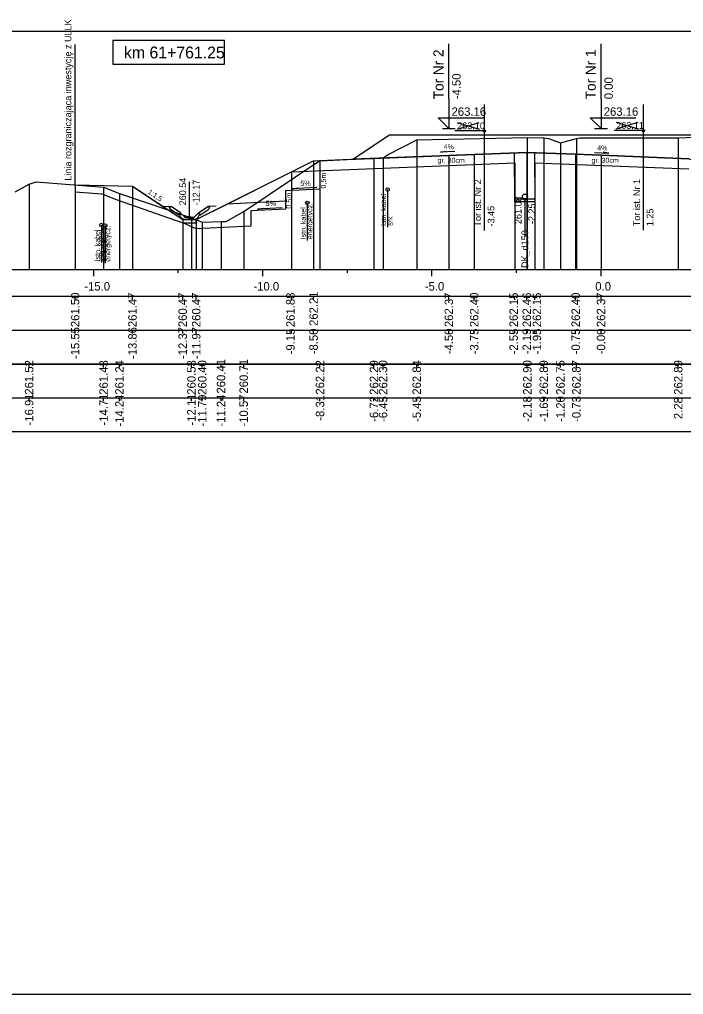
# Model space of a CAD drawing. Extents: x 6516023 to 6560129, y 5513077 to 5529206.
# Drawn here: x 6519396.02 to 6519415.65, y 5514518.16 to 5514547 of the extents above; entities that cross this region are included whole.
import ezdxf

# ---------------------------------------------------------------- set-up
doc = ezdxf.new("R2010")
doc.units = 0
for name, color, linetype in [('IR_default', 7, 'Continuous'), ('TOR_PRZEK_P-kable', 7, 'Continuous'), ('TOR_PRZEK_P-komponent', 7, 'Continuous'), ('TOR_PRZEK_P-odwodnienie', 7, 'Continuous'), ('TOR_PRZEK_P-opisy', 7, 'Continuous'), ('TOR_PRZEK_P-schodkowanie+wymiana', 7, 'Continuous'), ('TOR_PRZEK_P-tabelka istniejace', 7, 'Continuous'), ('TOR_PRZEK_P-tabelka projektowane', 7, 'Continuous'), ('TOR_PRZEK_P-teren istniejacy', 7, 'Continuous'), ('TOR_PRZEK_P-tory istniejace', 7, 'Continuous'), ('TOR_PRZEK_P-tory projektowane', 7, 'Continuous'), ('TOR_PRZEK_P-uklad odniesienia', 7, 'Continuous'), ('TOR_PRZEK_P-warstwa ochronna I', 7, 'Continuous'), ('TOR_PRZEK_P-warstwa ochronna II', 7, 'Continuous'), ('TOR_PS_T-granica PKP-projektowana', 7, 'Continuous'), ('TOR_PS_T-skarpy projektowane', 7, 'Continuous'), ('TOR_RAMKI-ramka+tabelka 1', 7, 'Continuous')]:
    doc.layers.add(name, color=color, linetype=linetype)

msp = doc.modelspace()

# ---------------------------------------------------------------- linework, layer by layer
at = {"layer": 'IR_default'}
msp.add_lwpolyline([(6519397.662, 5514542.105), (6519399.357, 5514542.071), (6519400.08, 5514541.589), (6519400.257, 5514541.471), (6519400.458, 5514541.337), (6519400.842, 5514541.081), (6519400.98, 5514541.081), (6519401.242, 5514541.081), (6519402.155, 5514541.537), (6519403.843, 5514542.382), (6519404.142, 5514542.531), (6519404.713, 5514542.816), (6519405.111, 5514542.832), (6519405.873, 5514542.863), (6519406.588, 5514543.34), (6519406.963, 5514543.59), (6519409.261, 5514543.59), (6519410.463, 5514543.59), (6519410.807, 5514543.59), (6519411.463, 5514543.59), (6519413.761, 5514543.59), (6519414.963, 5514543.59), (6519415.753, 5514543.59)], dxfattribs=at)
at = {"layer": 'TOR_PRZEK_P-kable'}
for p, q in [((6519406.901, 5514541.969), (6519406.901, 5514540.859)), ((6519404.528, 5514541.574), (6519404.528, 5514540.464)), ((6519398.438, 5514540.919), (6519398.438, 5514539.809)), ((6519398.551, 5514540.905), (6519398.551, 5514539.795))]:
    msp.add_line(p, q, dxfattribs=at)
for centre in [(6519406.901, 5514541.969), (6519404.528, 5514541.574), (6519398.438, 5514540.919), (6519398.551, 5514540.905)]:
    msp.add_circle(centre, 0.05, dxfattribs=at)
at = {"layer": 'TOR_PRZEK_P-komponent'}
msp.add_lwpolyline([(6519415.809, 5514542.877), (6519413.213, 5514542.981), (6519412.463, 5514543.011), (6519411.018, 5514543.069), (6519409.463, 5514543.006), (6519408.713, 5514542.976), (6519405.873, 5514542.863), (6519405.873, 5514542.863), (6519406.963, 5514543.59), (6519410.463, 5514543.59), (6519411.463, 5514543.59), (6519414.963, 5514543.59), (6519417.263, 5514543.591)], dxfattribs=at)
at = {"layer": 'TOR_PRZEK_P-odwodnienie'}
for p, q in [((6519410.663, 5514541.604), (6519410.659, 5514543.054)), ((6519411.263, 5514541.606), (6519411.259, 5514543.059)), ((6519401.042, 5514541.151), (6519401.042, 5514542.195)), ((6519400.778, 5514541.277), (6519400.497, 5514541.464)), ((6519401.307, 5514541.277), (6519401.587, 5514541.464)), ((6519411.263, 5514541.685), (6519410.663, 5514541.685)), ((6519411.263, 5514541.605), (6519410.663, 5514541.605)), ((6519410.963, 5514541.685), (6519410.963, 5514540.583)), ((6519400.733, 5514541.21), (6519400.472, 5514541.384)), ((6519400.745, 5514541.227), (6519400.733, 5514541.21)), ((6519400.735, 5514541.246), (6519400.782, 5514541.27)), ((6519400.778, 5514541.277), (6519400.769, 5514541.264)), ((6519400.902, 5514541.151), (6519400.782, 5514541.27)), ((6519400.902, 5514541.151), (6519401.182, 5514541.151)), ((6519401.182, 5514541.151), (6519401.302, 5514541.27)), ((6519401.302, 5514541.27), (6519401.35, 5514541.246)), ((6519401.307, 5514541.277), (6519401.315, 5514541.264)), ((6519401.34, 5514541.227), (6519401.351, 5514541.21)), ((6519401.351, 5514541.21), (6519401.613, 5514541.384)), ((6519400.852, 5514541.081), (6519401.232, 5514541.081))]:
    msp.add_line(p, q, dxfattribs=at)
for points in [[(6519400.251, 5514541.475), (6519400.497, 5514541.464)], [(6519400.447, 5514541.437), (6519400.497, 5514541.464)], [(6519401.834, 5514541.475), (6519401.587, 5514541.464)], [(6519401.638, 5514541.437), (6519401.587, 5514541.464)], [(6519400.447, 5514541.437), (6519400.472, 5514541.384)], [(6519400.769, 5514541.264), (6519400.734, 5514541.246)], [(6519400.734, 5514541.246), (6519400.745, 5514541.227)], [(6519400.782, 5514541.151), (6519400.735, 5514541.246)], [(6519400.852, 5514541.081), (6519400.782, 5514541.151)], [(6519401.232, 5514541.081), (6519401.302, 5514541.151)], [(6519401.302, 5514541.151), (6519401.35, 5514541.246)], [(6519401.315, 5514541.264), (6519401.351, 5514541.246)], [(6519401.351, 5514541.246), (6519401.34, 5514541.227)], [(6519401.638, 5514541.437), (6519401.613, 5514541.384)], [(6519400.842, 5514541.081), (6519400.842, 5514541.081), (6519400.842, 5514541.081), (6519400.842, 5514541.08), (6519400.842, 5514541.081), (6519400.843, 5514541.08), (6519400.842, 5514541.081), (6519400.843, 5514541.081)], [(6519401.242, 5514541.081), (6519400.842, 5514541.081), (6519400.842, 5514540.981), (6519401.242, 5514540.981), (6519401.242, 5514541.081)]]:
    msp.add_lwpolyline(points, dxfattribs=at)
for centre, radius in [((6519410.963, 5514541.76), 0.075), ((6519410.963, 5514541.685), 0.03), ((6519401.042, 5514541.151), 0.035)]:
    msp.add_circle(centre, radius, dxfattribs=at)
at = {"layer": 'TOR_PRZEK_P-opisy'}
for points in [[(6519408.886, 5514543.094), (6519408.468, 5514543.075), (6519408.636, 5514543.103)], [(6519413.022, 5514543.06), (6519413.44, 5514543.041), (6519413.272, 5514543.07)]]:
    msp.add_lwpolyline(points, dxfattribs=at)
at = {"layer": 'TOR_PRZEK_P-schodkowanie+wymiana'}
for p, q in [((6519404.902, 5514542.524), (6519404.902, 5514541.981)), ((6519404.902, 5514541.981), (6519403.879, 5514541.93)), ((6519403.879, 5514541.93), (6519403.879, 5514541.387)), ((6519403.879, 5514541.623), (6519402.155, 5514541.537)), ((6519403.879, 5514541.387), (6519402.856, 5514541.336)), ((6519402.856, 5514541.336), (6519402.856, 5514540.887))]:
    msp.add_line(p, q, dxfattribs=at)
for points in [[(6519397.662, 5514541.904), (6519398.456, 5514541.84), (6519398.903, 5514541.663), (6519400.842, 5514540.981)], [(6519402.856, 5514540.887), (6519401.242, 5514540.807), (6519400.842, 5514540.981)]]:
    msp.add_lwpolyline(points, dxfattribs=at)
at = {"layer": 'TOR_PRZEK_P-tabelka istniejace'}
for p, q in [((6519396.301, 5514536.706), (6519396.301, 5514536.806)), ((6519398.502, 5514536.706), (6519398.502, 5514536.806)), ((6519398.972, 5514536.706), (6519398.972, 5514536.806)), ((6519401.101, 5514536.706), (6519401.101, 5514536.806)), ((6519401.42, 5514536.706), (6519401.42, 5514536.806)), ((6519401.976, 5514536.706), (6519401.976, 5514536.806)), ((6519402.647, 5514536.706), (6519402.647, 5514536.806)), ((6519404.902, 5514536.706), (6519404.902, 5514536.806)), ((6519406.498, 5514536.706), (6519406.498, 5514536.806)), ((6519406.767, 5514536.706), (6519406.767, 5514536.806)), ((6519407.764, 5514536.706), (6519407.764, 5514536.806)), ((6519411.033, 5514536.706), (6519411.033, 5514536.806)), ((6519411.52, 5514536.706), (6519411.52, 5514536.806)), ((6519412.013, 5514536.706), (6519412.013, 5514536.806)), ((6519412.485, 5514536.706), (6519412.485, 5514536.806)), ((6519415.496, 5514536.706), (6519415.496, 5514536.806)), ((6519362.163, 5514535.806), (6519455.963, 5514535.806)), ((6519396.301, 5514535.706), (6519396.301, 5514535.806)), ((6519398.502, 5514535.706), (6519398.502, 5514535.806)), ((6519398.972, 5514535.706), (6519398.972, 5514535.806)), ((6519401.101, 5514535.706), (6519401.101, 5514535.806)), ((6519401.42, 5514535.706), (6519401.42, 5514535.806)), ((6519401.976, 5514535.706), (6519401.976, 5514535.806)), ((6519402.647, 5514535.706), (6519402.647, 5514535.806)), ((6519404.902, 5514535.706), (6519404.902, 5514535.806)), ((6519406.498, 5514535.706), (6519406.498, 5514535.806)), ((6519406.767, 5514535.706), (6519406.767, 5514535.806)), ((6519407.764, 5514535.706), (6519407.764, 5514535.806)), ((6519411.033, 5514535.706), (6519411.033, 5514535.806)), ((6519411.52, 5514535.706), (6519411.52, 5514535.806)), ((6519412.013, 5514535.706), (6519412.013, 5514535.806)), ((6519412.485, 5514535.706), (6519412.485, 5514535.806)), ((6519415.496, 5514535.706), (6519415.496, 5514535.806))]:
    msp.add_line(p, q, dxfattribs=at)
for points in [[(6519411.033, 5514543.509), (6519411.033, 5514539.806), (6519411.033, 5514539.676), (6519411.033, 5514539.606)], [(6519411.52, 5514543.5), (6519411.52, 5514539.806), (6519411.52, 5514539.676), (6519411.52, 5514539.606)], [(6519412.485, 5514543.479), (6519412.485, 5514539.806), (6519412.485, 5514539.676), (6519412.485, 5514539.606)], [(6519415.496, 5514543.498), (6519415.496, 5514539.806), (6519415.496, 5514539.676), (6519415.496, 5514539.606)], [(6519407.764, 5514543.443), (6519407.764, 5514539.806), (6519407.764, 5514539.676), (6519407.764, 5514539.606)], [(6519412.013, 5514543.355), (6519412.013, 5514539.806), (6519412.013, 5514539.676), (6519412.013, 5514539.606)], [(6519406.498, 5514542.9), (6519406.498, 5514539.806), (6519406.498, 5514539.676), (6519406.498, 5514539.606)], [(6519406.767, 5514542.908), (6519406.767, 5514539.806), (6519406.767, 5514539.676), (6519406.767, 5514539.606)], [(6519404.902, 5514542.824), (6519404.902, 5514539.806), (6519404.902, 5514539.676), (6519404.902, 5514539.606)], [(6519396.301, 5514542.127), (6519396.301, 5514539.806), (6519396.301, 5514539.676), (6519396.301, 5514539.606)], [(6519398.502, 5514542.037), (6519398.502, 5514539.806), (6519398.502, 5514539.676), (6519398.502, 5514539.606)], [(6519398.972, 5514541.851), (6519398.972, 5514539.806), (6519398.972, 5514539.676), (6519398.972, 5514539.606)], [(6519402.647, 5514541.317), (6519402.647, 5514539.806), (6519402.647, 5514539.676), (6519402.647, 5514539.606)], [(6519401.101, 5514541.135), (6519401.101, 5514539.806), (6519401.101, 5514539.676), (6519401.101, 5514539.606)], [(6519401.42, 5514541.007), (6519401.42, 5514539.806), (6519401.42, 5514539.676), (6519401.42, 5514539.606)], [(6519401.976, 5514541.02), (6519401.976, 5514539.806), (6519401.976, 5514539.676), (6519401.976, 5514539.606)]]:
    msp.add_lwpolyline(points, dxfattribs=at)
msp.add_lwpolyline([(6519362.163, 5514536.806), (6519362.163, 5514534.806), (6519455.963, 5514534.806), (6519455.963, 5514536.806)], close=True, dxfattribs=at)
at = {"layer": 'TOR_PRZEK_P-tabelka projektowane'}
for p, q in [((6519397.662, 5514538.706), (6519397.662, 5514538.806)), ((6519399.357, 5514538.706), (6519399.357, 5514538.806)), ((6519400.842, 5514538.706), (6519400.842, 5514538.806)), ((6519401.242, 5514538.706), (6519401.242, 5514538.806)), ((6519404.061, 5514538.706), (6519404.061, 5514538.806)), ((6519404.713, 5514538.706), (6519404.713, 5514538.806)), ((6519408.713, 5514538.706), (6519408.713, 5514538.806)), ((6519409.463, 5514538.706), (6519409.463, 5514538.806)), ((6519410.66, 5514538.706), (6519410.66, 5514538.806)), ((6519411.018, 5514538.706), (6519411.018, 5514538.806)), ((6519411.26, 5514538.706), (6519411.26, 5514538.806)), ((6519412.463, 5514538.706), (6519412.463, 5514538.806)), ((6519413.213, 5514538.706), (6519413.213, 5514538.806)), ((6519362.163, 5514537.806), (6519455.963, 5514537.806)), ((6519397.662, 5514537.706), (6519397.662, 5514537.806)), ((6519399.357, 5514537.706), (6519399.357, 5514537.806)), ((6519400.842, 5514537.706), (6519400.842, 5514537.806)), ((6519401.242, 5514537.706), (6519401.242, 5514537.806)), ((6519404.061, 5514537.706), (6519404.061, 5514537.806)), ((6519404.713, 5514537.706), (6519404.713, 5514537.806)), ((6519408.713, 5514537.706), (6519408.713, 5514537.806)), ((6519409.463, 5514537.706), (6519409.463, 5514537.806)), ((6519410.66, 5514537.706), (6519410.66, 5514537.806)), ((6519411.018, 5514537.706), (6519411.018, 5514537.806)), ((6519411.26, 5514537.706), (6519411.26, 5514537.806)), ((6519412.463, 5514537.706), (6519412.463, 5514537.806)), ((6519413.213, 5514537.706), (6519413.213, 5514537.806))]:
    msp.add_line(p, q, dxfattribs=at)
for points in [[(6519408.713, 5514542.976), (6519408.713, 5514539.806), (6519408.713, 5514539.676), (6519408.713, 5514539.606)], [(6519409.463, 5514543.006), (6519409.463, 5514539.806), (6519409.463, 5514539.676), (6519409.463, 5514539.606)], [(6519411.018, 5514543.069), (6519411.018, 5514539.806), (6519411.018, 5514539.676), (6519411.018, 5514539.606)], [(6519412.463, 5514543.011), (6519412.463, 5514539.806), (6519412.463, 5514539.676), (6519412.463, 5514539.606)], [(6519413.213, 5514542.981), (6519413.213, 5514539.806), (6519413.213, 5514539.676), (6519413.213, 5514539.606)], [(6519404.713, 5514542.816), (6519404.713, 5514539.806), (6519404.713, 5514539.676), (6519404.713, 5514539.606)], [(6519410.66, 5514542.754), (6519410.66, 5514539.806), (6519410.66, 5514539.676), (6519410.66, 5514539.606)], [(6519411.26, 5514542.759), (6519411.26, 5514539.806), (6519411.26, 5514539.676), (6519411.26, 5514539.606)], [(6519404.061, 5514542.49), (6519404.061, 5514539.806), (6519404.061, 5514539.676), (6519404.061, 5514539.606)], [(6519397.662, 5514542.105), (6519397.662, 5514539.806), (6519397.662, 5514539.676), (6519397.662, 5514539.606)], [(6519399.357, 5514542.071), (6519399.357, 5514539.806), (6519399.357, 5514539.676), (6519399.357, 5514539.606)], [(6519400.842, 5514541.081), (6519400.842, 5514539.806), (6519400.842, 5514539.676), (6519400.842, 5514539.606)], [(6519401.242, 5514541.081), (6519401.242, 5514539.806), (6519401.242, 5514539.676), (6519401.242, 5514539.606)]]:
    msp.add_lwpolyline(points, dxfattribs=at)
msp.add_lwpolyline([(6519362.163, 5514538.806), (6519362.163, 5514536.806), (6519455.963, 5514536.806), (6519455.963, 5514538.806)], close=True, dxfattribs=at)
at = {"layer": 'TOR_PRZEK_P-teren istniejacy'}
msp.add_lwpolyline([(6519395.89, 5514541.901), (6519396.301, 5514542.127), (6519396.506, 5514542.199), (6519398.502, 5514542.037), (6519398.972, 5514541.851), (6519401.101, 5514541.135), (6519401.42, 5514541.007), (6519401.976, 5514541.02), (6519402.127, 5514541.023), (6519402.647, 5514541.317), (6519404.902, 5514542.824), (6519406.498, 5514542.9), (6519406.767, 5514542.908), (6519406.922, 5514543.008), (6519407.764, 5514543.443), (6519411.033, 5514543.509), (6519411.52, 5514543.5), (6519411.665, 5514543.477), (6519412.013, 5514543.355), (6519412.485, 5514543.479), (6519412.587, 5514543.501), (6519415.496, 5514543.498), (6519415.978, 5514543.517)], dxfattribs=at)
at = {"layer": 'TOR_PRZEK_P-tory istniejace'}
for p, q in [((6519409.76, 5514544.48), (6519409.76, 5514540.759)), ((6519414.463, 5514544.489), (6519414.463, 5514540.768)), ((6519408.961, 5514543.751), (6519409.613, 5514543.954)), ((6519408.961, 5514543.954), (6519409.613, 5514543.751)), ((6519413.663, 5514543.761), (6519414.315, 5514543.963)), ((6519413.663, 5514543.963), (6519414.315, 5514543.761)), ((6519409.761, 5514543.704), (6519408.895, 5514543.704)), ((6519414.463, 5514543.713), (6519413.598, 5514543.713))]:
    msp.add_line(p, q, dxfattribs=at)
for centre in [(6519414.463, 5514543.713), (6519409.761, 5514543.704)]:
    msp.add_circle(centre, 0.035, dxfattribs=at)
at = {"layer": 'TOR_PRZEK_P-tory projektowane'}
for p, q in [((6519408.713, 5514544.647), (6519408.713, 5514546.279)), ((6519413.213, 5514544.647), (6519413.213, 5514546.279)), ((6519408.713, 5514544.647), (6519408.713, 5514543.77)), ((6519413.213, 5514544.647), (6519413.213, 5514543.77)), ((6519408.713, 5514543.77), (6519408.394, 5514544.089)), ((6519408.394, 5514544.089), (6519409.738, 5514544.089)), ((6519413.213, 5514543.77), (6519412.894, 5514544.089)), ((6519412.894, 5514544.089), (6519414.238, 5514544.089)), ((6519408.521, 5514543.77), (6519408.905, 5514543.77)), ((6519413.021, 5514543.77), (6519413.405, 5514543.77))]:
    msp.add_line(p, q, dxfattribs=at)
at = {"layer": 'TOR_PRZEK_P-uklad odniesienia'}
for p, q in [((6519365.963, 5514539.606), (6519455.963, 5514539.606)), ((6519398.213, 5514539.406), (6519398.213, 5514539.606)), ((6519400.713, 5514539.506), (6519400.713, 5514539.606)), ((6519403.213, 5514539.406), (6519403.213, 5514539.606)), ((6519405.713, 5514539.506), (6519405.713, 5514539.606)), ((6519408.213, 5514539.406), (6519408.213, 5514539.606)), ((6519410.713, 5514539.506), (6519410.713, 5514539.606)), ((6519413.213, 5514539.406), (6519413.213, 5514539.606))]:
    msp.add_line(p, q, dxfattribs=at)
msp.add_lwpolyline([(6519402.079, 5514546.373), (6519398.779, 5514546.373), (6519398.779, 5514545.673), (6519402.079, 5514545.673)], close=True, dxfattribs=at)
at = {"layer": 'TOR_PRZEK_P-warstwa ochronna I'}
for points in [[(6519404.061, 5514542.49), (6519410.66, 5514542.754)], [(6519411.26, 5514542.759), (6519415.81, 5514542.577)]]:
    msp.add_lwpolyline(points, dxfattribs=at)
at = {"layer": 'TOR_PRZEK_P-warstwa ochronna II'}
msp.add_lwpolyline([(6519397.662, 5514542.105), (6519399.357, 5514542.071), (6519400.842, 5514541.081), (6519401.242, 5514541.081), (6519404.713, 5514542.816), (6519408.713, 5514542.976), (6519409.463, 5514543.006), (6519411.018, 5514543.069), (6519412.463, 5514543.011), (6519413.213, 5514542.981), (6519415.809, 5514542.877), (6519416.409, 5514542.685), (6519419.013, 5514542.789), (6519423.763, 5514542.979), (6519424.513, 5514543.009), (6519426.063, 5514543.071), (6519426.213, 5514543.072), (6519427.763, 5514543.01), (6519428.513, 5514542.98), (6519431.648, 5514542.854), (6519434.683, 5514542.733), (6519435.648, 5514542.694), (6519436.288, 5514542.268)], dxfattribs=at)
at = {"layer": 'TOR_PS_T-granica PKP-projektowana'}
msp.add_line((6519397.662, 5514542.105), (6519397.662, 5514546.264), dxfattribs=at)
at = {"layer": 'TOR_PS_T-skarpy projektowane'}
for points in [[(6519404.809, 5514542.025), (6519404.074, 5514541.986), (6519404.246, 5514542.016)], [(6519403.786, 5514541.431), (6519403.051, 5514541.392), (6519403.224, 5514541.422)]]:
    msp.add_lwpolyline(points, dxfattribs=at)
at = {"layer": 'TOR_RAMKI-ramka+tabelka 1'}
msp.add_lwpolyline([(6519359.513, 5514546.656), (6519607.013, 5514546.656), (6519607.013, 5514518.156), (6519359.513, 5514518.156)], close=True, dxfattribs=at)

# ---------------------------------------------------------------- texts
at = {"layer": 'TOR_PRZEK_P-kable'}
for s, height, p in [('Istn. kabel', 0.14999, (6519406.856, 5514540.895)), ('energetycz.', 0.14999, (6519404.677, 5514540.501)), ('Istn. kabel', 0.14999, (6519404.483, 5514540.5)), ('srk', 0.15, (6519407.05, 5514540.896)), ('energetycz.', 0.14999, (6519398.587, 5514539.846)), ('Istn. kabel', 0.14999, (6519398.393, 5514539.845)), ('Istn. kabel', 0.14999, (6519398.506, 5514539.831)), ('energetycz.', 0.14999, (6519398.7, 5514539.831))]:
    msp.add_text(s, height=height, rotation=90.0511, dxfattribs=at).set_placement(p)
at = {"layer": 'TOR_PRZEK_P-odwodnienie'}
for s, p in [('260.54', (6519400.942, 5514541.501)), ('-12.17', (6519401.342, 5514541.501)), ('261.08', (6519410.863, 5514540.947)), ('-2.25', (6519411.263, 5514540.947)), ('DK_d150', (6519411.06, 5514539.649))]:
    msp.add_text(s, height=0.2, rotation=90, dxfattribs=at).set_placement(p)
at = {"layer": 'TOR_PRZEK_P-opisy'}
for s, rotation, p in [('4%', 0.1515, (6519408.563, 5514543.159)), ('4%', 359.8485, (6519413.101, 5514543.126)), ('1:1,5', 325.9299, (6519399.798, 5514541.866))]:
    msp.add_text(s, height=0.15, rotation=rotation, dxfattribs=at).set_placement(p)
at = {"layer": 'TOR_PRZEK_P-schodkowanie+wymiana'}
for p in [(6519405.084, 5514541.997), (6519404.061, 5514541.403)]:
    msp.add_text('0,5m', height=0.1545, rotation=90, dxfattribs=at).set_placement(p)
at = {"layer": 'TOR_PRZEK_P-tabelka istniejace'}
for s, p in [('261.52', (6519396.426, 5514535.9)), ('261.43', (6519398.627, 5514535.898)), ('261.24', (6519399.097, 5514535.899)), ('260.53', (6519401.226, 5514535.898)), ('260.40', (6519401.545, 5514535.898)), ('260.41', (6519402.101, 5514535.933)), ('260.71', (6519402.772, 5514535.933)), ('262.22', (6519405.027, 5514535.9)), ('262.29', (6519406.623, 5514535.898)), ('262.30', (6519406.892, 5514535.898)), ('262.84', (6519407.889, 5514535.899)), ('262.90', (6519411.158, 5514535.898)), ('262.89', (6519411.645, 5514535.898)), ('262.75', (6519412.138, 5514535.897)), ('262.87', (6519412.61, 5514535.898)), ('262.89', (6519415.621, 5514535.898)), ('-16.91', (6519396.426, 5514534.989)), ('-14.71', (6519398.627, 5514534.989)), ('-14.24', (6519399.097, 5514534.955)), ('-12.11', (6519401.226, 5514534.989)), ('-11.79', (6519401.545, 5514534.955)), ('-11.24', (6519402.101, 5514534.955)), ('-10.57', (6519402.772, 5514534.955)), ('-8.31', (6519405.027, 5514535.129)), ('-6.72', (6519406.623, 5514535.096)), ('-6.45', (6519406.892, 5514535.093)), ('-5.45', (6519407.889, 5514535.093)), ('-2.18', (6519411.158, 5514535.094)), ('-1.69', (6519411.645, 5514535.094)), ('-1.20', (6519412.138, 5514535.094)), ('-0.73', (6519412.61, 5514535.094)), ('2.28', (6519415.621, 5514535.177))]:
    msp.add_text(s, height=0.25, rotation=90, dxfattribs=at).set_placement(p)
at = {"layer": 'TOR_PRZEK_P-tabelka projektowane'}
for s, p in [('261.50', (6519397.787, 5514537.898)), ('261.47', (6519399.482, 5514537.898)), ('260.47', (6519400.967, 5514537.898)), ('260.47', (6519401.367, 5514537.898)), ('261.88', (6519404.155, 5514537.898)), ('262.21', (6519404.838, 5514537.933)), ('262.37', (6519408.838, 5514537.898)), ('262.40', (6519409.588, 5514537.898)), ('262.15', (6519410.754, 5514537.897)), ('262.46', (6519411.143, 5514537.898)), ('262.15', (6519411.441, 5514537.897)), ('262.40', (6519412.588, 5514537.898)), ('262.37', (6519413.338, 5514537.898)), ('-15.55', (6519397.787, 5514536.953)), ('-13.86', (6519399.482, 5514536.954)), ('-12.37', (6519400.967, 5514536.955)), ('-11.97', (6519401.367, 5514536.955)), ('-9.15', (6519404.155, 5514537.093)), ('-8.50', (6519404.838, 5514537.094)), ('-4.50', (6519408.838, 5514537.094)), ('-3.75', (6519409.588, 5514537.093)), ('-2.55', (6519410.754, 5514537.093)), ('-2.19', (6519411.143, 5514537.094)), ('-1.95', (6519411.441, 5514537.093)), ('-0.75', (6519412.588, 5514537.093)), ('-0.00', (6519413.338, 5514537.094))]:
    msp.add_text(s, height=0.25, rotation=90, dxfattribs=at).set_placement(p)
at = {"layer": 'TOR_PRZEK_P-tory istniejace'}
for s, p in [('263.10', (6519408.961, 5514543.754)), ('263.11', (6519413.663, 5514543.763))]:
    msp.add_text(s, height=0.2, dxfattribs=at).set_placement(p)
for s, rotation, p in [('Tor ist. Nr 2', 90.0511, (6519409.667, 5514540.874)), ('Tor ist. Nr 1', 90.0511, (6519414.37, 5514540.883)), ('-3.45', 90, (6519410.061, 5514540.874)), ('1.25', 90, (6519414.763, 5514540.883))]:
    msp.add_text(s, height=0.2, rotation=rotation, dxfattribs=at).set_placement(p)
at = {"layer": 'TOR_PRZEK_P-tory projektowane'}
for s, height, p in [('Tor Nr 2', 0.3, (6519408.558, 5514544.641)), ('Tor Nr 1', 0.3, (6519413.058, 5514544.641)), ('-4.50', 0.25, (6519409.063, 5514544.64)), ('0.00', 0.25, (6519413.563, 5514544.64))]:
    msp.add_text(s, height=height, rotation=90, dxfattribs=at).set_placement(p)
for p in [(6519408.793, 5514544.15), (6519413.293, 5514544.15)]:
    msp.add_text('263.16', height=0.25, dxfattribs=at).set_placement(p)
at = {"layer": 'TOR_PRZEK_P-uklad odniesienia'}
for s, height, p in [('km 61+761.25', 0.35, (6519399.106, 5514545.848)), ('-15.0', 0.25, (6519397.932, 5514538.981)), ('-10.0', 0.25, (6519402.932, 5514538.981)), ('-5.0', 0.25, (6519408.002, 5514538.981)), ('0.0', 0.25, (6519413.044, 5514538.981))]:
    msp.add_text(s, height=height, dxfattribs=at).set_placement(p)
at = {"layer": 'TOR_PRZEK_P-warstwa ochronna I'}
for p in [(6519408.378, 5514542.759), (6519412.932, 5514542.759)]:
    msp.add_text('gr. 30cm', height=0.15, dxfattribs=at).set_placement(p)
at = {"layer": 'TOR_PS_T-granica PKP-projektowana'}
msp.add_text('Linia rozgraniczająca inwestycję z ULLK', height=0.2, rotation=90.0511, dxfattribs=at).set_placement((6519397.552, 5514542.23))
at = {"layer": 'TOR_PS_T-skarpy projektowane'}
for p in [(6519404.321, 5514542.077), (6519403.298, 5514541.483)]:
    msp.add_text('5%', height=0.1545, dxfattribs=at).set_placement(p)

doc.saveas('drawing.dxf')
